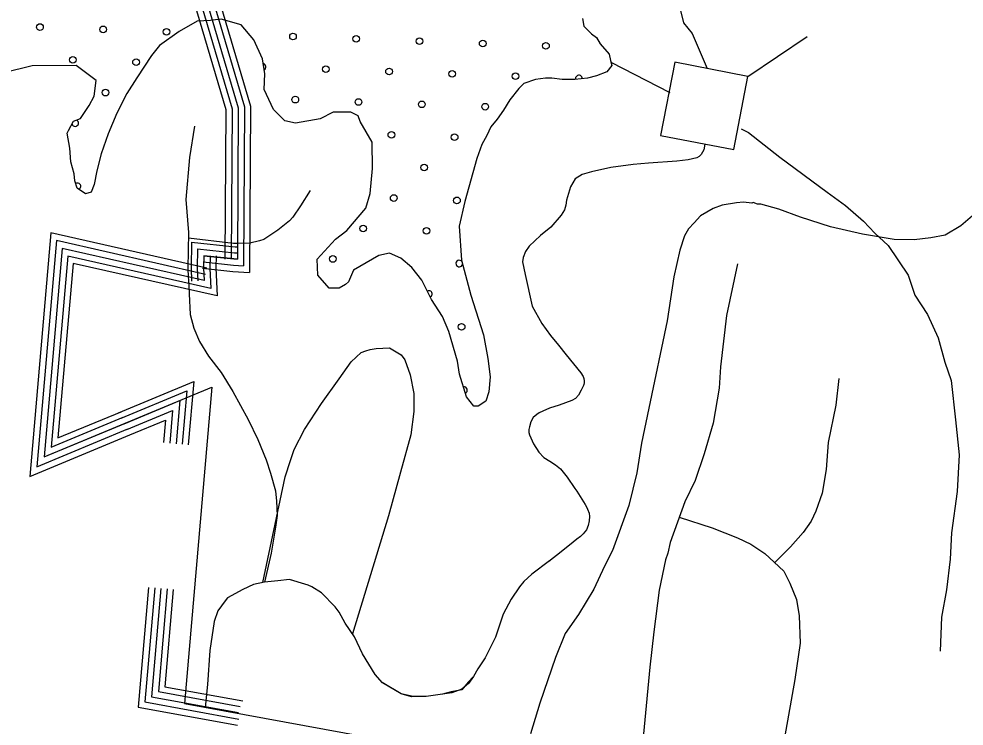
# Model space of a CAD drawing. Extents: x 1788175 to 1969470, y 584502 to 738744.
# Drawn here: x 1792812 to 1795825, y 693579 to 695834 of the extents above; entities that cross this region are included whole.
import ezdxf

# ---------------------------------------------------------------- set-up
doc = ezdxf.new("R2010")
doc.units = 0
for name, color, linetype in [('DESIGN - SCRATCH - User 1', 7, 'Continuous'), ('DESIGN - TRAFFIC CONTROL PERMANENT - Pavement Marking Text', 7, 'Continuous'), ('DESIGN - TRANSPORTATION - Edge of Traveled Way', 7, 'Continuous'), ('DESIGN - TRANSPORTATION - Text', 7, 'Continuous'), ('SURVEY - DRAINAGE - Natural Features', 7, 'Continuous'), ('SURVEY - DRAINAGE - Storm Sewer', 7, 'Continuous'), ('SURVEY - TRANSPORTATION - Roads', 7, 'Continuous')]:
    doc.layers.add(name, color=color, linetype=linetype)

msp = doc.modelspace()

# ---------------------------------------------------------------- linework, layer by layer
at = {"layer": 'DESIGN - SCRATCH - User 1'}
for points in [[(1793429.4, 695829.5), (1793422.7, 695828.7), (1793380.7, 695826.8), (1793322.7, 695792.9), (1793260.6, 695749), (1793234.6, 695717.1), (1793188.5, 695645.2), (1793156.4, 695595.3), (1793124.3, 695533.4), (1793096.2, 695467.5), (1793074.1, 695403.6), (1793060.1, 695349.6), (1793052, 695305.7), (1793042, 695281.7), (1793024, 695275.7), (1792998, 695293.8), (1792990, 695317.7), (1792988.1, 695339.7), (1792978.1, 695377.7), (1792974.2, 695421.7), (1792966.3, 695469.6), (1792970.3, 695477.6), (1792986.3, 695507.6), (1793008.3, 695515.5), (1793036.4, 695557.5), (1793052.4, 695587.4), (1793058.5, 695637.4), (1792994.6, 695685.4), (1792854.7, 695683.5), (1792668.7, 695637.8)], [(1794097, 695000.8), (1794065.1, 695040.7), (1794029.2, 695070.8), (1793993.2, 695086.8), (1793959.2, 695078.8), (1793879.2, 695033), (1793863.1, 694995), (1793853.1, 694987.1), (1793833.1, 694975.1), (1793801.1, 694975.1), (1793765.2, 695017.1), (1793763.3, 695067.1), (1793821.4, 695130.9), (1793857.4, 695158.9), (1793917.5, 695230.7), (1793931.6, 695276.7), (1793939.7, 695356.6), (1793937.8, 695440.5), (1793900, 695506.5), (1793894, 695524.5), (1793870, 695536.5), (1793814, 695536.6), (1793772, 695514.6), (1793694, 695500.7), (1793660.1, 695508.8), (1793624.1, 695544.8), (1793594.2, 695608.8), (1793596.3, 695658.7), (1793588.4, 695706.7), (1793560.5, 695766.6), (1793520.6, 695814.6), (1793456.7, 695832.7), (1793429.4, 695829.5)], [(1794608.6, 695834.9), (1794612.6, 695810.5), (1794637, 695786.2), (1794653.2, 695774), (1794665.4, 695753.7), (1794693.8, 695721.2), (1794697.9, 695700.9), (1794701.9, 695684.7), (1794685.7, 695664.4), (1794653.2, 695652.2), (1794624.8, 695644.1), (1794584.2, 695640), (1794543.6, 695640), (1794511.1, 695644.1), (1794490.9, 695644.1), (1794458.4, 695640), (1794421.8, 695627.9), (1794405.6, 695611.6), (1794377.2, 695575.1), (1794356.9, 695542.6), (1794336.6, 695514.2), (1794316.3, 695489.8), (1794304.1, 695461.4), (1794287.9, 695433), (1794271.7, 695388.4), (1794233.6, 695251.9)], [(1794233.6, 695251.9), (1794215.3, 695172.4), (1794223.1, 695064.5), (1794252.9, 694952.6), (1794292.7, 694826.7), (1794306.6, 694750.7), (1794314.5, 694692.8), (1794310.4, 694644.8), (1794300.3, 694614.9), (1794276.3, 694598.9), (1794262.3, 694598.9), (1794238.4, 694628.9), (1794216.5, 694700.9), (1794210.6, 694742.9), (1794182.7, 694836.8), (1794162.8, 694884.8), (1794126.9, 694938.8), (1794097, 695000.8)]]:
    msp.add_lwpolyline(points, dxfattribs=at)
at = {"layer": 'DESIGN - TRAFFIC CONTROL PERMANENT - Pavement Marking Text'}
for centre in [(1792879.3, 695807.6), (1793080.9, 695800.1), (1793282.6, 695792.6), (1793685.8, 695777.7), (1793887.4, 695770.2), (1794089, 695762.8), (1794290.6, 695755.3), (1794492.2, 695747.8), (1792983.9, 695703), (1793185.5, 695695.6), (1793790.3, 695673.2), (1793991.9, 695665.7), (1794193.5, 695658.2), (1794395.1, 695650.8), (1793088.4, 695598.5), (1793693.2, 695576.1), (1793894.9, 695568.6), (1794096.5, 695561.2), (1794298.1, 695553.7), (1793999.4, 695464.1), (1794201, 695456.6), (1794103.9, 695359.6), (1794006.9, 695262.5), (1794208.5, 695255), (1793909.8, 695165.4), (1794111.4, 695157.9), (1793812.7, 695068.3), (1794223.4, 694851.8)]:
    msp.add_circle(centre, 10.6, dxfattribs=at)
for centre, start, end in [((1793588.7, 695680.6), 301.3112, 77.4552), ((1794596.8, 695643.3), 354.7198, 196.6991), ((1792991.3, 695501.4), 198.1058, 64.8884), ((1792998.8, 695299.8), 294.1847, 123.0655), ((1794215.9, 695053.4), 37.0636, 352.7605), ((1794118.9, 694956.3), 293.7967, 117.701), ((1794230.9, 694650.2), 292.3983, 101.4198)]:
    msp.add_arc(centre, 10.6, start, end, dxfattribs=at)
at = {"layer": 'DESIGN - TRANSPORTATION - Edge of Traveled Way'}
for points in [[(1793428.4, 695829.4), (1793422.7, 695828.7), (1793380.7, 695826.8), (1793322.7, 695792.9), (1793260.6, 695749), (1793234.6, 695717.1), (1793188.5, 695645.2), (1793156.4, 695595.3), (1793124.3, 695533.4), (1793096.2, 695467.5), (1793074.1, 695403.6), (1793060.1, 695349.6), (1793052, 695305.7), (1793042, 695281.7), (1793024, 695275.7), (1792998, 695293.8), (1792990, 695317.7), (1792988.1, 695339.7), (1792978.1, 695377.7), (1792974.2, 695421.7), (1792966.3, 695469.6), (1792970.3, 695477.6), (1792986.3, 695507.6), (1793008.3, 695515.5), (1793036.4, 695557.5), (1793052.4, 695587.4), (1793058.5, 695637.4), (1792994.6, 695685.4), (1792854.7, 695683.5), (1792668.7, 695637.8)], [(1794097, 695000.8), (1794065.1, 695040.7), (1794029.2, 695070.8), (1793993.2, 695086.8), (1793959.2, 695078.8), (1793879.2, 695033), (1793863.1, 694995), (1793853.1, 694987.1), (1793833.1, 694975.1), (1793801.1, 694975.1), (1793765.2, 695017.1), (1793763.3, 695067.1), (1793821.4, 695130.9), (1793857.4, 695158.9), (1793917.5, 695230.7), (1793931.6, 695276.7), (1793939.7, 695356.6), (1793937.8, 695440.5), (1793900, 695506.5), (1793894, 695524.5), (1793870, 695536.5), (1793814, 695536.6), (1793772, 695514.6), (1793694, 695500.7), (1793660.1, 695508.8), (1793624.1, 695544.8), (1793594.2, 695608.8), (1793596.3, 695658.7), (1793588.4, 695706.7), (1793560.5, 695766.6), (1793520.6, 695814.6), (1793456.7, 695832.7), (1793429.4, 695829.5)], [(1794608.6, 695834.9), (1794612.6, 695810.5), (1794637, 695786.2), (1794653.2, 695774), (1794665.4, 695753.7), (1794693.8, 695721.2), (1794697.9, 695700.9), (1794701.9, 695684.7), (1794685.7, 695664.4), (1794653.2, 695652.2), (1794624.8, 695644.1), (1794584.2, 695640), (1794543.6, 695640), (1794511.1, 695644.1), (1794490.9, 695644.1), (1794458.4, 695640), (1794421.8, 695627.9), (1794405.6, 695611.6), (1794377.2, 695575.1), (1794356.9, 695542.6), (1794336.6, 695514.2), (1794316.3, 695489.8), (1794304.1, 695461.4), (1794287.9, 695433), (1794271.7, 695388.4), (1794233.6, 695251.9)], [(1794233.6, 695251.9), (1794215.3, 695172.4), (1794223.1, 695064.5), (1794252.9, 694952.6), (1794292.7, 694826.7), (1794306.6, 694750.7), (1794314.5, 694692.8), (1794310.4, 694644.8), (1794300.3, 694614.9), (1794276.3, 694598.9), (1794262.3, 694598.9), (1794238.4, 694628.9), (1794216.5, 694700.9), (1794210.6, 694742.9), (1794182.7, 694836.8), (1794162.8, 694884.8), (1794126.9, 694938.8), (1794097, 695000.8)]]:
    msp.add_lwpolyline(points, dxfattribs=at)
at = {"layer": 'DESIGN - TRANSPORTATION - Text'}
for points in [[(1794699.3, 695695.2), (1794886.6, 695599.4)], [(1795114.5, 695482.8), (1795137.4, 695471.1), (1795237.2, 695393), (1795388.9, 695281), (1795446.8, 695238.9), (1795504.7, 695188.9), (1795540.7, 695150.9), (1795582.6, 695110.9), (1795646.4, 695016.9), (1795668.3, 694953), (1795708.2, 694891), (1795742, 694817), (1795763.9, 694739.1), (1795783.8, 694681.1), (1795797.6, 694555.2), (1795809.4, 694443.3), (1795803.2, 694327.4), (1795785, 694195.5), (1795780.9, 694111.6), (1795768.7, 694013.7), (1795752.6, 693925.8), (1795748.4, 693818)]]:
    msp.add_lwpolyline(points, dxfattribs=at)
at = {"layer": 'SURVEY - DRAINAGE - Natural Features'}
for points in [[(1793229, 696503.7), (1793511.5, 695550), (1793508.5, 695067.6)], [(1793229, 696503.7), (1793511.5, 695550), (1793508.5, 695067.6)], [(1793248.2, 696509.4), (1793531.5, 695552.8), (1793528.4, 695046.1)], [(1793266.4, 696514.7), (1793550.5, 695555.5), (1793547.3, 695024.7)], [(1793190.7, 696492.3), (1793471.4, 695544.3), (1793468.5, 695067.9)], [(1793209.9, 696498), (1793491.5, 695547.2), (1793488.5, 695067.7)], [(1793411.5, 695038.6), (1792914.4, 695151.3), (1792846.7, 694374.8), (1793166, 694507.5)], [(1793407, 695019.1), (1792932.4, 695126.7), (1792869.5, 694405.9), (1793158.9, 694526.2)], [(1793362.1, 695122), (1793360.7, 695038.4), (1793362.7, 694997.7)], [(1793362.1, 695122), (1793501, 695107.3), (1793511.3, 695106.5)], [(1793402.6, 694999.6), (1792950.3, 695102.1), (1792892.3, 694437), (1793426.8, 694659.3), (1793339.7, 693650.7), (1794104.9, 693510.7), (1798036.2, 680067.4)], [(1793402.6, 694999.6), (1792950.3, 695102.1), (1792892.3, 694437), (1793151.7, 694544.9)], [(1793381.7, 695100.8), (1793380.7, 695038.8), (1793382.6, 694998.7)], [(1793381.7, 695100.8), (1793499.3, 695088.3), (1793509.9, 695087.6)], [(1793423.9, 694974.3), (1792968.2, 695077.5), (1792915.1, 694468.2), (1793144.5, 694563.6)], [(1793444.1, 694950.3), (1792985.3, 695054.2), (1792936.7, 694497.8), (1793137.7, 694581.3)], [(1793399.3, 695058.7), (1793495.8, 695048.5), (1793528.4, 695046.1)], [(1793401.4, 695078.6), (1793400.7, 695039.1), (1793402.6, 694999.6)], [(1793401.4, 695078.6), (1793400.7, 695039.1), (1793402.6, 694999.6)], [(1793508.5, 695067.6), (1793497.6, 695068.4), (1793401.4, 695078.6)], [(1793401.4, 695078.6), (1793497.6, 695068.4), (1793508.5, 695067.6)], [(1793421.4, 695078.3), (1793420.7, 695039.4), (1793423.9, 694974.3)], [(1793440.4, 695077.9), (1793439.7, 695039.7), (1793444.1, 694950.3)], [(1793397.2, 695038.8), (1793494, 695028.6), (1793547.3, 695024.7)], [(1793129.1, 694577.4), (1793369.3, 694677.3), (1793352, 694476)], [(1793137.9, 694560.5), (1793347.7, 694647.7), (1793333, 694477.6)], [(1793147.2, 694542.7), (1793325, 694616.6), (1793313.1, 694479.3)], [(1793156.5, 694524.9), (1793302.2, 694585.5), (1793293.2, 694481.1)], [(1793165.8, 694507.1), (1793279.4, 694554.4), (1793273.3, 694482.8)], [(1793225.1, 694021.4), (1793192.1, 693639.9), (1793509.3, 693581.9)], [(1793245, 694019.7), (1793213.6, 693656.3), (1793513.1, 693601.5)], [(1793264.9, 694018), (1793235.1, 693672.7), (1793512.3, 693622)], [(1793284.9, 694016.2), (1793256.6, 693689.1), (1793517.4, 693641.4)], [(1793303.8, 694014.6), (1793277, 693704.7), (1793525.8, 693659.2)]]:
    msp.add_lwpolyline(points, dxfattribs=at)
at = {"layer": 'SURVEY - DRAINAGE - Storm Sewer'}
msp.add_line((1795136, 695649.9), (1795324.3, 695776.9), dxfattribs=at)
msp.add_lwpolyline([(1794857.4, 695462), (1795090.6, 695416.7), (1795136, 695649.9), (1794902.7, 695695.2)], close=True, dxfattribs=at)
at = {"layer": 'SURVEY - TRANSPORTATION - Roads'}
for points in [[(1794916.5, 695877), (1794930.6, 695821.5), (1794958, 695787.3), (1795005.9, 695675.2)], [(1793371.8, 695491.5), (1793356.4, 695391.2), (1793344.3, 695258.2), (1793352.6, 695152.1), (1793350.7, 695038.3), (1793352, 695011.1)], [(1794999, 695434.5), (1794994.9, 695415.8), (1794986.6, 695400.9), (1794980.9, 695394.8), (1794973.5, 695390.8), (1794945.5, 695384.3), (1794908.9, 695380.4), (1794819, 695373.6), (1794770.5, 695369), (1794698.9, 695360.2), (1794637, 695345.7), (1794608, 695337.6), (1794584.9, 695323.8), (1794570.4, 695298.7), (1794558, 695255.2)], [(1793740.6, 695286.7), (1793710.1, 695238.1), (1793685.2, 695201.2), (1793674.6, 695189.6), (1793637.9, 695160.3), (1793592.9, 695130.5), (1793579.3, 695126.5), (1793548.4, 695118.3), (1793508.8, 695117.6)], [(1794558, 695255.2), (1794555.2, 695240.1), (1794551.4, 695224.7), (1794540.4, 695207.5), (1794507.4, 695170.1), (1794474.7, 695142.7), (1794438.2, 695109.4), (1794426.6, 695092.3), (1794419.1, 695072.6), (1794417, 695059.1), (1794425.5, 695018.9), (1794447.8, 694917.3), (1794479.3, 694862.1), (1794506.8, 694824.1), (1794532.5, 694793.5), (1794556.3, 694762.1), (1794603.7, 694704.7)], [(1795859.5, 695212.3), (1795815.1, 695173.7), (1795764.8, 695144.6), (1795719.5, 695135.2), (1795666.1, 695128.9), (1795602.2, 695130.7), (1795501.5, 695147.8), (1795398.9, 695170.7), (1795304, 695201.3), (1795234.5, 695226.7), (1795176.8, 695242.9), (1795166.5, 695243.4), (1795152.3, 695247.8), (1795148.8, 695246.4), (1795122, 695249.1), (1795099.9, 695246.7), (1795054.3, 695239.3), (1795025.3, 695229.3), (1794985.1, 695205.7), (1794964.9, 695183.8), (1794946.6, 695164.5), (1794934.3, 695142.5), (1794918.8, 695096.2), (1794899.5, 695011.3), (1794878.2, 694870.5), (1794820.3, 694592.6), (1794797.1, 694480.7), (1794781.7, 694386.2), (1794756.6, 694282), (1794704.3, 694139.1), (1794679.2, 694088.9), (1794644.4, 694015.5), (1794596, 693934.4), (1794553.5, 693874.5), (1794522.5, 693797.3), (1794472.3, 693652.5), (1794443.3, 693554.1)], [(1793508.8, 695117.6), (1793496.1, 695117.4), (1793352.3, 695134.9)], [(1795102.7, 695052.3), (1795068, 694888.3), (1795048.7, 694724.3), (1795044.8, 694656.8), (1795025.5, 694544.9), (1794996.5, 694446.5), (1794967.5, 694361.6), (1794934.7, 694294), (1794888.1, 694164.1), (1794880.5, 694129.9), (1794872.8, 694108.7), (1794853.5, 694012.2), (1794836.1, 693879.1), (1794823.3, 693766.9), (1794820.7, 693744.1), (1794784.1, 693352.5)], [(1793352, 695011.1), (1793352.5, 695000.3)], [(1793352.3, 695004.4), (1793354.6, 694957.3), (1793358.5, 694891.7), (1793370.2, 694847.4), (1793387.6, 694805), (1793416.7, 694758.8), (1793457.3, 694706.8), (1793494.1, 694645.2), (1793542.6, 694556.6), (1793573.6, 694493.1), (1793600.7, 694427.6), (1793614.3, 694385.2), (1793629.8, 694329.3), (1793633.7, 694296.5), (1793635.7, 694250.2), (1793629.9, 694213.6), (1793616.3, 694130.6), (1793594.7, 694037.9)], [(1793590.1, 694036.9), (1793660.8, 694373.7), (1793678.2, 694425.8), (1793689.8, 694460.6), (1793722.6, 694524.3), (1793776.8, 694607.4), (1793832.9, 694686.6), (1793871.6, 694740.7), (1793902.6, 694769.7), (1793918.1, 694775.5), (1793931.6, 694779.4), (1793951, 694783.3), (1793993.6, 694785.3), (1794030.4, 694762.3), (1794042, 694746.9), (1794059.4, 694698.7), (1794071.1, 694639), (1794070.8, 694582.4), (1794061.4, 694507.8), (1794029, 694389), (1793989.9, 694249.2), (1793875.2, 693873.1)], [(1794603.7, 694704.7), (1794610.6, 694693.2), (1794612.6, 694687), (1794613.8, 694679.4), (1794614.1, 694673.6), (1794613.3, 694668.1), (1794612.2, 694664.7), (1794604.9, 694650), (1794595.4, 694634.4), (1794585.9, 694623.6), (1794574.5, 694617.3), (1794534.1, 694602.3), (1794503.4, 694592.9), (1794482.3, 694583.5), (1794471, 694577.5), (1794463.1, 694572.3), (1794451.7, 694562.7), (1794444.3, 694549.4), (1794439.5, 694533.3), (1794437.8, 694524.8), (1794437.8, 694515.1), (1794439.3, 694508), (1794452.7, 694479.4), (1794469.4, 694452.4), (1794485.3, 694435.2), (1794504.9, 694423.7), (1794522.5, 694412.2), (1794538.3, 694398.9), (1794560.1, 694372.2), (1794584, 694336), (1794590.1, 694327.9), (1794616.8, 694285.7)], [(1795426.2, 694686.7), (1795416.6, 694601.8), (1795392.1, 694483.5), (1795385.7, 694397.3), (1795372.2, 694322.1), (1795352.8, 694264.2), (1795337.8, 694232.7), (1795312.2, 694196.6), (1795271.6, 694150.2), (1795221.2, 694100.1)], [(1794616.8, 694285.7), (1794622.6, 694276.1), (1794624.7, 694270.8), (1794629.5, 694257.6), (1794630.5, 694247.2), (1794630.2, 694232.9), (1794626.6, 694218.3), (1794621.1, 694204.4), (1794610.6, 694191.5), (1794602.5, 694183.7), (1794590.8, 694174.9), (1794579.2, 694165.7), (1794540.6, 694134.4), (1794500.8, 694104.1)], [(1794917, 694244.7), (1795021.8, 694211.3), (1795103.1, 694178.7), (1795145.7, 694159.5), (1795190.3, 694128.8), (1795219.3, 694101.8), (1795250.3, 694073), (1795269.7, 694034.5), (1795291, 693982.5), (1795298.8, 693930.4), (1795302.7, 693843.6), (1795285.3, 693727.9), (1795244.8, 693500.2), (1795169.5, 692987), (1795088.5, 692385.1), (1795059.5, 692192.2), (1795036.4, 692037.8), (1794999.7, 691829.5), (1794946, 691523.6), (1794939.8, 691430.1), (1794941.8, 691381.9), (1794946, 691307.4), (1794957, 691250.6), (1795004.6, 691104.6)], [(1794503, 694105.8), (1794446.9, 694063.3), (1794421.7, 694040.1), (1794408.2, 694022.7), (1794381.1, 693984), (1794356, 693935.7), (1794330.8, 693862.4), (1794298, 693796.7), (1794274.7, 693762), (1794261.2, 693736.9), (1794245.3, 693714.5), (1794223.9, 693696.8), (1794191.6, 693684.8), (1794162.5, 693680.7), (1794110.2, 693672.9), (1794063.3, 693674.1), (1794030.8, 693682.3), (1793970.5, 693718.3), (1793947.6, 693743.8), (1793906.9, 693809.3), (1793881.7, 693863.2), (1793852.6, 693907.5), (1793833.3, 693942.2), (1793819.7, 693959.5), (1793777.1, 694003.7), (1793746.1, 694022.9), (1793734.5, 694028.7), (1793713.2, 694034.4), (1793674.5, 694045.9), (1793637.7, 694041.9), (1793595.1, 694038), (1793560.2, 694030.2), (1793525.4, 694014.7), (1793477, 693987.5), (1793469.3, 693977.9), (1793446.1, 693947), (1793434.5, 693912.2), (1793421, 693819.6), (1793413.3, 693711.6), (1793406.2, 693638.6)], [(1794307.5, 693815.8), (1794298, 693796.7), (1794274.7, 693762), (1794261.2, 693736.9), (1794243.8, 693719.5), (1794224.4, 693694.4), (1794189.6, 693688.5), (1794162.5, 693680.7), (1794110.2, 693672.9), (1794063.8, 693672.7), (1794030.8, 693682.3), (1793970.8, 693716.9), (1793947.6, 693743.8), (1793906.9, 693809.3), (1793881.7, 693863.2), (1793852.6, 693907.5), (1793833.3, 693942.2), (1793819.7, 693959.5), (1793777.1, 694003.7), (1793746.1, 694022.9), (1793734.5, 694028.7), (1793713.2, 694034.4), (1793677.7, 694044.9)]]:
    msp.add_lwpolyline(points, dxfattribs=at)

doc.saveas('drawing.dxf')
